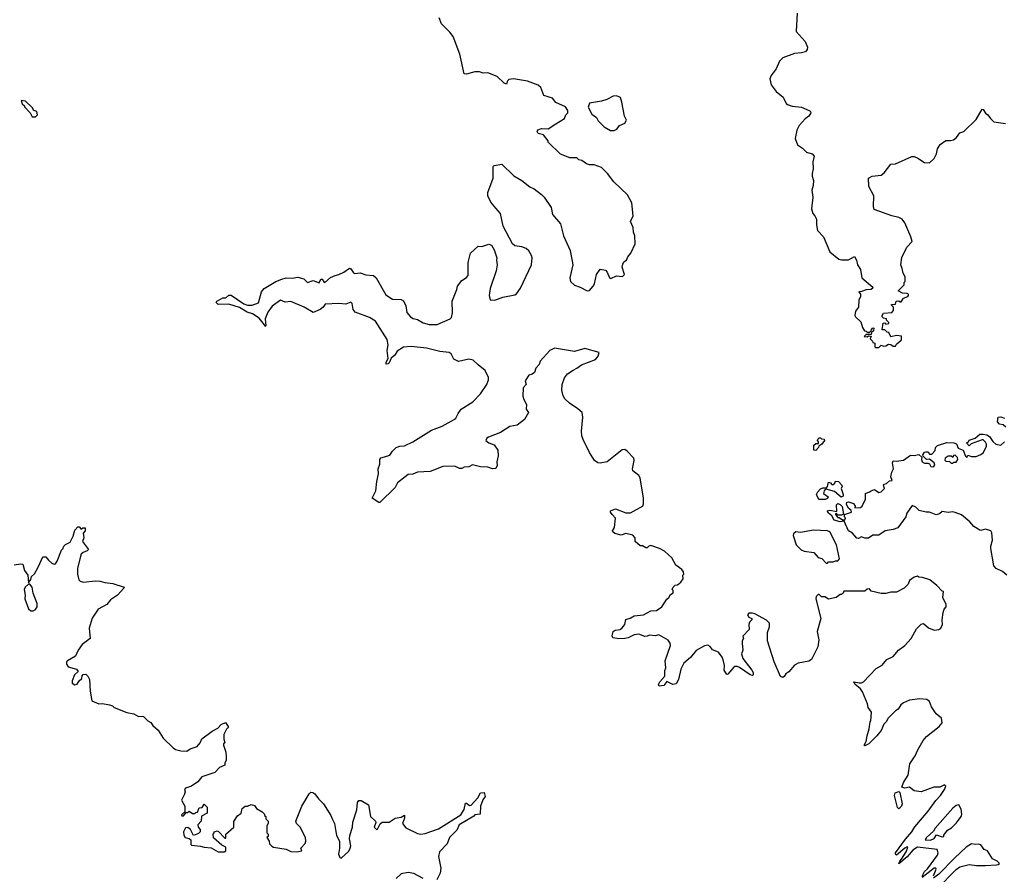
# Model space of a CAD drawing. Extents: x 2293139 to 2515392, y 824115 to 1006937.
# Tile 299 of 417: x 2387389 to 2395795, y 960122 to 967420. Entities that reach past the tile are written whole.
import ezdxf

# ---------------------------------------------------------------- set-up
doc = ezdxf.new("R2010")
doc.units = 0

msp = doc.modelspace()

# ---------------------------------------------------------------- linework, layer by layer
at = {"layer": '0CON10XD'}
for points in [[(2392285, 965143.3), (2392295.6, 965165), (2392314.2, 965245), (2392345, 965290), (2392389.5, 965279.5), (2392405, 965262.5), (2392424, 965215), (2392435, 965208.8), (2392485, 965232.5), (2392535, 965227.5), (2392552.5, 965245), (2392534, 965305), (2392538.3, 965331.7), (2392547, 965353), (2392570, 965365), (2392580, 965395), (2392607.5, 965425), (2392642.5, 965505), (2392640, 965575), (2392630, 965605), (2392626.2, 965645), (2392603.3, 965695), (2392626.7, 965745), (2392616.4, 965856.4), (2392577.5, 965925), (2392462.5, 966035), (2392406.4, 966106.4), (2392355, 966157.5), (2392295, 966180), (2392255, 966180), (2392228.3, 966188.3), (2392187, 966217), (2392163, 966223), (2392145, 966240), (2392085, 966240), (2392005, 966270), (2391900, 966375), (2391900, 966385), (2391860, 966435), (2391817, 966447), (2391807.5, 966465), (2391811.7, 966478.3), (2391845, 966490), (2391901.7, 966488.3), (2391965, 966530), (2392040, 966575), (2392053, 966607), (2392070, 966625), (2392070, 966645), (2392050, 966675), (2391965, 966712.5), (2391938.3, 966748.3), (2391865, 966773.3), (2391839.1, 966839.1), (2391815, 966860.6), (2391725.4, 966895.4), (2391605, 966913.3), (2391565, 966910), (2391553.3, 966896.7), (2391545, 966870), (2391525, 966877.5), (2391465, 966933.3), (2391385, 966966.7), (2391345, 966963.8), (2391315, 966973.3), (2391275, 966973.3), (2391205, 966953.8), (2391185, 966957.5), (2391146.2, 967125), (2391091.2, 967275), (2391062.7, 967312.7), (2390990, 967385), (2390971.2, 967435)], [(2394028, 967475), (2394019.5, 967319.5), (2394094.1, 967234.1), (2394115.9, 967185.9), (2394113.3, 967165), (2394097.5, 967145), (2394065, 967135.6), (2394005, 967130.8), (2393905, 967093.3), (2393875.7, 967065), (2393848.7, 967001.3), (2393805.9, 966944.1), (2393794, 966915), (2393805, 966862.5), (2393846.7, 966805), (2393907, 966757), (2393933.8, 966705), (2393945, 966696.2), (2393985, 966681.2), (2394065, 966673.3), (2394135, 966642.5), (2394140, 966635), (2394142.5, 966625), (2394127.5, 966595), (2394095, 966572.5), (2394043.3, 966515), (2394023.3, 966475), (2394008.8, 966405), (2394030.5, 966350.5), (2394071.7, 966321.7), (2394105, 966288.8), (2394155, 966273.3), (2394171.2, 966255), (2394161.2, 966205), (2394163.3, 966145), (2394153.8, 966105), (2394153.9, 966083.9), (2394166, 966045), (2394163.6, 966003.6), (2394152.9, 965965), (2394160, 965905), (2394148.8, 965805), (2394161.2, 965765), (2394178.8, 965745), (2394192, 965715), (2394191.7, 965668.3), (2394200.5, 965620.5), (2394251.2, 965565), (2394305, 965437.5), (2394382.5, 965375), (2394405, 965368.8), (2394465, 965370), (2394516.7, 965396.7), (2394532.5, 965365), (2394542.5, 965325), (2394567.5, 965285), (2394580, 965215), (2394672.5, 965135), (2394670, 965125), (2394655, 965116.7), (2394615, 965114), (2394575, 965097.5), (2394552.5, 965095), (2394567, 965077), (2394567.5, 965055), (2394552.5, 965025), (2394550, 964965), (2394525, 964930), (2394520, 964895), (2394525, 964882.5), (2394570.7, 964840.7), (2394585, 964790), (2394601.7, 964761.7), (2394615, 964760), (2394625, 964750), (2394645, 964750), (2394658.3, 964761.7), (2394660, 964775), (2394672.5, 964787.5), (2394680, 964785), (2394677, 964763), (2394661.7, 964748.3), (2394658.3, 964731.7), (2394615, 964730), (2394600, 964715), (2394625, 964710), (2394635, 964720), (2394658.3, 964718.3), (2394650, 964695), (2394670, 964675), (2394671.7, 964661.7), (2394688.3, 964658.3), (2394690, 964625), (2394695, 964620), (2394725, 964620), (2394745, 964640), (2394765, 964632.5), (2394785, 964633.3), (2394805, 964647.5), (2394827, 964647), (2394845, 964632.5), (2394867, 964633), (2394875, 964650), (2394917.5, 964685), (2394918.3, 964718.3), (2394875, 964722.5), (2394825, 964710), (2394808.3, 964748.3), (2394795, 964750), (2394775, 964770), (2394752.5, 964772.5), (2394761.7, 964828.3), (2394775, 964830), (2394785, 964820), (2394810, 964825), (2394810, 964835), (2394790, 964855), (2394790, 964865), (2394765, 964870), (2394753, 964883), (2394752.5, 964895), (2394765, 964912.5), (2394835, 964920), (2394850, 964935), (2394850, 964965), (2394831.7, 964981.7), (2394831.7, 964988.3), (2394865, 964990), (2394873, 965017), (2394895, 965020), (2394905, 965010), (2394915, 965010), (2394935, 965042.5), (2394970, 965055), (2394977.5, 965065), (2394977.5, 965075), (2394965, 965082.5), (2394925, 965083.3), (2394890, 965105), (2394940, 965155), (2394940, 965175), (2394950, 965185), (2394950, 965225), (2394932.5, 965255), (2394922.5, 965295), (2394912.5, 965325), (2394920.7, 965389.3), (2394963.9, 965476.1), (2395007.5, 965525), (2394997.5, 965565), (2394946.7, 965685), (2394922.5, 965715), (2394895, 965730), (2394835, 965743.8), (2394685, 965800), (2394677.1, 965825), (2394681.1, 965915), (2394639.4, 965995), (2394635, 966067.5), (2394665.8, 966084.2), (2394745, 966090.6), (2394768.9, 966111.1), (2394825, 966186), (2394865, 966188.8), (2395005, 966250), (2395025, 966250), (2395057.7, 966237.7), (2395115, 966198.8), (2395155, 966196.2), (2395197, 966233), (2395216, 966275), (2395224.2, 966315.8), (2395246.1, 966353.9), (2395295, 966387.5), (2395335, 966386.7), (2395362.5, 966395), (2395387.7, 966412.3), (2395415, 966452.5), (2395450, 966465), (2395555, 966567.5), (2395605, 966656.7), (2395615, 966652.5), (2395635, 966622.5), (2395655, 966607.5), (2395676.7, 966575), (2395706.1, 966546.1), (2395805, 966534.2)], [(2387525, 966590), (2387541.7, 966608.3), (2387536.4, 966636.4), (2387510, 966645), (2387495, 966670), (2387440, 966725), (2387401.7, 966728.3), (2387411.7, 966701.7), (2387430, 966685), (2387430, 966675), (2387480, 966625), (2387495, 966590), (2387525, 966590)], [(2392465, 966472.5), (2392486.4, 966483.6), (2392510, 966515), (2392555, 966536.7), (2392568.3, 966561.7), (2392553.8, 966595), (2392531.2, 966715), (2392517.5, 966755), (2392485, 966770), (2392455, 966766.7), (2392401.7, 966738.3), (2392355, 966723.8), (2392255, 966707.5), (2392243.6, 966673.6), (2392273.6, 966613.6), (2392313, 966583), (2392327, 966557), (2392380, 966505), (2392433, 966473), (2392465, 966472.5)], [(2395147.7, 962227.7), (2395195, 962206.7), (2395235, 962212.5), (2395252.5, 962225), (2395266.7, 962255), (2395263.3, 962295), (2395273.6, 962356.4), (2395282.5, 962385), (2395297.5, 962405), (2395297.5, 962425), (2395270, 962485), (2395276.4, 962536.4), (2395265, 962540), (2395219.3, 962589.3), (2395160, 962635), (2395097, 962657), (2395065, 962660), (2395055, 962667.5), (2395025, 962660), (2394985, 962630), (2394975, 962600), (2394940, 962565), (2394875, 962530), (2394825, 962532.5), (2394785, 962520), (2394745, 962520), (2394658.3, 962538.3), (2394645, 962560), (2394625, 962557.5), (2394605, 962540), (2394425, 962540), (2394418.3, 962521.7), (2394405, 962510), (2394395, 962510), (2394360, 962485), (2394295, 962470), (2394261.7, 962491.7), (2394235, 962492.5), (2394215, 962512.5), (2394205, 962512.5), (2394190, 962495), (2394186.7, 962475), (2394228.1, 962305), (2394198.6, 962195), (2394212.9, 962125), (2394204.2, 962065), (2394148, 961955), (2394125, 961940.6), (2394036, 961926), (2394003.4, 961906.6), (2393955, 961851.2), (2393930, 961835), (2393915, 961810), (2393905, 961803.3), (2393885, 961810), (2393830.8, 961935), (2393772.5, 962115), (2393774.3, 962185.7), (2393790.8, 962235), (2393789.2, 962265), (2393765, 962290.8), (2393665, 962346.7), (2393643, 962353), (2393615, 962352.5), (2393603.6, 962336.4), (2393615, 962317.5), (2393640, 962305), (2393640, 962295), (2393620, 962275), (2393613.6, 962256.4), (2393617, 962213), (2393562.5, 962155), (2393567.5, 962135), (2393557.5, 962115), (2393556.7, 962095), (2393563.6, 962036.4), (2393552.5, 962005), (2393563.9, 961963.9), (2393638.8, 961865), (2393650, 961845), (2393650, 961825), (2393645, 961820), (2393625, 961824), (2393535, 961888), (2393515, 961896.2), (2393495, 961896.2), (2393485, 961890), (2393435, 961830), (2393425, 961827.5), (2393403.3, 961865), (2393406.7, 961905), (2393393.8, 961953.8), (2393387, 961977), (2393355, 962020), (2393305, 962037.5), (2393285, 962067.5), (2393265, 962077.5), (2393235, 962073.3), (2393165, 962033.3), (2393115, 961973.8), (2393060, 961925), (2393033.8, 961875), (2393012.5, 961785), (2392995, 961747.5), (2392963.9, 961743.9), (2392915, 961767.5), (2392887.5, 961735), (2392848.3, 961728.3), (2392843.3, 961743.3), (2392853.3, 961765), (2392896.7, 961815), (2392896.4, 961863.6), (2392906.7, 961885), (2392900, 961945), (2392944.3, 962075), (2392942.5, 962095), (2392925, 962120), (2392845, 962166.7), (2392815, 962158.8), (2392766.4, 962163.6), (2392745, 962154), (2392725, 962153.8), (2392675, 962173.8), (2392635, 962168), (2392585, 962141.2), (2392555.9, 962134.1), (2392505, 962133.3), (2392452.2, 962142.2), (2392447.3, 962157.3), (2392456.7, 962195), (2392473.6, 962206.4), (2392515, 962213.3), (2392533.9, 962226.1), (2392556.1, 962253.9), (2392563, 962297), (2392571.7, 962301.7), (2392601.7, 962308.3), (2392635, 962328.8), (2392715, 962337.1), (2392777.3, 962372.7), (2392825.5, 962374.5), (2392870, 962405), (2392915, 962470), (2392932.5, 962485), (2392945, 962510), (2392967.5, 962525), (2392967.5, 962545), (2392960, 962555), (2392967.5, 962575), (2392985, 962590), (2393006.1, 962593.9), (2393033.6, 962616.4), (2393052.5, 962645), (2393050, 962675), (2393060, 962685), (2393057.5, 962705), (2393042.5, 962725), (2392990.6, 962760.6), (2392955.6, 962825.6), (2392895, 962880), (2392850, 962905), (2392778.3, 962928.3), (2392760, 962925), (2392745, 962910), (2392735, 962910), (2392707, 962927), (2392685, 962927.5), (2392642.5, 962965), (2392642.5, 962995), (2392625, 963016.7), (2392565, 963033.3), (2392525, 963016.7), (2392471.2, 963031.2), (2392452.5, 963045), (2392450, 963055), (2392466.4, 963083.6), (2392477, 963163), (2392446.7, 963195), (2392433.3, 963215), (2392433.6, 963226.4), (2392475, 963243.8), (2392565, 963208), (2392605, 963208.8), (2392712.5, 963267.5), (2392715.8, 963294.2), (2392715.6, 963335), (2392685, 963507.5), (2392675, 963526), (2392625, 963567.5), (2392620, 963585), (2392633.8, 963655), (2392631.2, 963675), (2392575.4, 963735.4), (2392555, 963748.9), (2392533.7, 963746.3), (2392405.4, 963644.6), (2392345, 963631.9), (2392325, 963634.4), (2392295.8, 963655), (2392252.9, 963722.9), (2392198.5, 963835), (2392189.5, 963865), (2392186.9, 963905), (2392195.7, 964025), (2392191.2, 964065), (2392155, 964098), (2392082, 964145), (2392042.8, 964182.8), (2392027.9, 964207.9), (2392016.9, 964255), (2392019.5, 964305), (2392039.4, 964360.6), (2392065, 964395.8), (2392113.1, 964426.9), (2392147.1, 964442.9), (2392186.4, 964473.6), (2392305, 964518.6), (2392328.6, 964545), (2392335, 964577.5), (2392215, 964611.1), (2392125, 964585.8), (2391955, 964614.3), (2391915.4, 964594.6), (2391832.5, 964505), (2391823.3, 964475), (2391796.4, 964443.6), (2391783.9, 964406.1), (2391765, 964392.5), (2391735, 964383.3), (2391709.2, 964345), (2391705.8, 964335), (2391712, 964305), (2391687.5, 964275), (2391684.2, 964204.2), (2391692, 964175), (2391716, 964135), (2391712.5, 964095), (2391732, 964065), (2391700, 964005), (2391635, 963957.8), (2391574.5, 963945.5), (2391493.3, 963895), (2391392.5, 963855), (2391376.7, 963845), (2391370, 963825), (2391395, 963806.7), (2391438.8, 963788.8), (2391470, 963745), (2391473.9, 963696.1), (2391463.9, 963643.9), (2391465.9, 963614.1), (2391453.6, 963586.4), (2391425, 963583.8), (2391385, 963598.8), (2391322.7, 963602.7), (2391255, 963617.5), (2391225, 963601.2), (2391185, 963597.5), (2391165, 963587.5), (2391145, 963587.5), (2391103.9, 963606.1), (2391003, 963603), (2390895, 963562.9), (2390785, 963555.8), (2390745, 963540), (2390705, 963536), (2390616, 963464), (2390595.3, 963424.7), (2390465, 963296.2), (2390455, 963296.7), (2390398, 963335), (2390430.8, 963395), (2390437.8, 963475), (2390452.7, 963542.7), (2390450, 963585), (2390464, 963625), (2390462.5, 963665), (2390473, 963677), (2390504.1, 963685.9), (2390549.3, 963700.7), (2390571.2, 963735), (2390604.5, 963765.5), (2390635, 963776.9), (2390675, 963782), (2390745, 963814), (2390905.5, 963914.5), (2390995, 963947.5), (2391098.8, 964005), (2391113.1, 964016.9), (2391132.2, 964057.8), (2391157.4, 964092.6), (2391257.1, 964155), (2391322.9, 964225), (2391377.5, 964305), (2391392, 964345), (2391392, 964365), (2391364.2, 964425), (2391302.3, 964472.3), (2391262.1, 964512.1), (2391225, 964521.4), (2391135, 964500), (2391095, 964520), (2391073.8, 964565), (2391056.7, 964576.7), (2390975, 964586.9), (2390862.5, 964615), (2390731.7, 964628.3), (2390665.7, 964624.3), (2390611.7, 964588.3), (2390591.2, 964555), (2390561.7, 964528.3), (2390545, 964490), (2390535, 964480), (2390517.5, 964477.5), (2390516.7, 964495), (2390533.9, 964526.1), (2390526, 964595), (2390535.9, 964644.1), (2390527.4, 964687.4), (2390426.1, 964846.1), (2390375, 964875.5), (2390252, 964922), (2390236.9, 964945), (2390227.3, 964997.3), (2390216.7, 965006.7), (2390175, 964990), (2390115, 964996.7), (2389998.3, 964991.7), (2389980, 964965), (2389955.8, 964944.2), (2389895, 964920), (2389817.5, 964965), (2389705, 965013.8), (2389655, 965008.8), (2389615, 965023.3), (2389545, 964972.5), (2389508.3, 964921.7), (2389486.2, 964865), (2389490, 964805), (2389485, 964800), (2389480, 964815), (2389435, 964870), (2389377, 964907), (2389330.9, 964920.9), (2389265, 964962), (2389175, 964990), (2389085, 964986.9), (2389067.5, 965005), (2389073.8, 965015), (2389105, 965034.3), (2389125, 965043.3), (2389150, 965045), (2389175, 965067.5), (2389195, 965067.5), (2389303.3, 964993.3), (2389335, 964982.5), (2389375, 964980.8), (2389427.3, 965002.7), (2389455, 965096.7), (2389475.4, 965124.6), (2389575, 965183.8), (2389625.9, 965204.1), (2389665, 965215.8), (2389715, 965211.2), (2389765, 965220), (2389815, 965206.2), (2389845, 965176.7), (2389895, 965192.5), (2389945, 965172.5), (2389960, 965205), (2389973, 965203), (2389985, 965180), (2389995, 965176.7), (2390042.4, 965217.6), (2390082.5, 965235), (2390115, 965242.9), (2390157, 965263), (2390205, 965297.5), (2390215, 965292.5), (2390238.3, 965258.3), (2390251.4, 965251.4), (2390295, 965258), (2390345, 965240.8), (2390410, 965235), (2390434, 965215), (2390515, 965070), (2390573, 965033), (2390645, 965030.8), (2390665, 965020), (2390686.8, 964976.8), (2390695, 964918.8), (2390725, 964880.8), (2390747.9, 964867.9), (2390785, 964860), (2390835, 964831.5), (2390885, 964817.1), (2390953, 964817), (2391065, 964864.3), (2391075, 964876.7), (2391085.6, 964915), (2391081.4, 965015), (2391121.2, 965115), (2391126.7, 965145), (2391165, 965192.5), (2391205, 965217.5), (2391216.7, 965235), (2391218.8, 965345), (2391236.7, 965425), (2391302.5, 965485), (2391335, 965483.3), (2391395, 965503.3), (2391416.7, 965495), (2391441.2, 965455), (2391462, 965385), (2391458.8, 965365), (2391466.1, 965326.1), (2391457.1, 965275), (2391404.5, 965125.5), (2391397.5, 965065), (2391407, 965027), (2391445, 965023.3), (2391515, 965048.8), (2391615, 965068.8), (2391631.2, 965078.8), (2391665, 965126.7), (2391758.1, 965325), (2391763.1, 965385), (2391757.8, 965405), (2391736.9, 965445), (2391712, 965465), (2391675, 965480), (2391615, 965488.6), (2391595.8, 965505), (2391518.1, 965655), (2391494.5, 965764.5), (2391455, 965810.8), (2391411.2, 965861.2), (2391386.4, 965916.4), (2391386.7, 965945), (2391430.8, 966065), (2391431.2, 966165), (2391440, 966175), (2391505, 966186.2), (2391607.5, 966085), (2391675, 966046.2), (2391745, 965993.3), (2391782.5, 965975), (2391845, 965926.7), (2391866.7, 965905), (2391926.8, 965816.8), (2391936.7, 965755), (2392005, 965677.5), (2392031.2, 965575), (2392088.3, 965448.3), (2392111.5, 965325), (2392086.1, 965216.1), (2392091.2, 965185), (2392125, 965153.8), (2392175, 965136.2), (2392235, 965103.8), (2392255, 965106.7), (2392285, 965143.3)], [(2395809.3, 963939.3), (2395785, 963960), (2395755, 963966.7), (2395736.7, 963985), (2395743.3, 964026.7), (2395765, 964027.5), (2395796.7, 964016.7)], [(2395815.6, 962675.6), (2395778.6, 962708.6), (2395725, 962732.5), (2395706, 962755), (2395678.8, 962905), (2395678.8, 962925), (2395694.3, 962975), (2395688.6, 963038.6), (2395680, 963055), (2395635, 963070), (2395595, 963056.7), (2395585, 963060), (2395535, 963091.2), (2395502, 963132), (2395430.6, 963190.6), (2395375, 963211.2), (2395355, 963216.7), (2395315, 963210), (2395265, 963220), (2395240.7, 963199.3), (2395212.5, 963192.5), (2395155, 963213.3), (2395127, 963213), (2395069.3, 963229.3), (2395038.3, 963258.3), (2395008.3, 963271.7), (2394963.8, 963206.2), (2394955.5, 963174.5), (2394885, 963080.6), (2394845, 963066.2), (2394776.5, 963053.5), (2394725, 963017.5), (2394673, 963017), (2394636.4, 962993.6), (2394605, 962993.3), (2394575, 963002.5), (2394551.2, 962988.8), (2394535, 962991.4), (2394500, 963035), (2394464, 963055), (2394428.3, 963138.3), (2394395, 963132.5), (2394343.3, 963145), (2394323.8, 963183.8), (2394293.3, 963205), (2394283.6, 963226.4), (2394305, 963230), (2394365, 963220), (2394363.3, 963276.7), (2394375, 963287.5), (2394395, 963280), (2394411.7, 963261.7), (2394421.7, 963198.3), (2394405, 963187.5), (2394375, 963190), (2394365, 963200), (2394355, 963200), (2394353, 963193), (2394375, 963170), (2394385, 963170), (2394415, 963150), (2394435, 963150), (2394440, 963165), (2394430, 963175), (2394430, 963195), (2394490, 963215), (2394488.3, 963228.3), (2394465, 963247.5), (2394448.3, 963278.3), (2394451.7, 963298.3), (2394465, 963302.5), (2394507.3, 963287.3), (2394522.5, 963265), (2394520, 963250), (2394567, 963253), (2394582.5, 963265), (2394610, 963325), (2394610, 963375), (2394645, 963386.7), (2394657, 963397), (2394687.7, 963407.7), (2394725, 963383.3), (2394745, 963386.7), (2394773.3, 963415), (2394764, 963445), (2394767, 963453), (2394790, 963460), (2394815, 963482.5), (2394837.5, 963485), (2394827.5, 963515), (2394834, 963555), (2394850, 963585), (2394840, 963635), (2394847.5, 963652.5), (2394875, 963648.8), (2394935, 963658.8), (2394995, 963700), (2395025, 963697.5), (2395065, 963707.5), (2395090, 963685), (2395087.5, 963665), (2395094.1, 963644.1), (2395113.9, 963633.9), (2395145, 963633.3), (2395156.4, 963626.4), (2395167.5, 963605), (2395189.3, 963600.7), (2395203.3, 963615), (2395196.4, 963636.4), (2395155, 963667.5), (2395130, 963665), (2395101.7, 963691.7), (2395100, 963705), (2395113.6, 963726.4), (2395125, 963730), (2395145, 963730), (2395155, 963710), (2395175, 963710), (2395205, 963740), (2395207.5, 963765), (2395225, 963783.3), (2395305, 963810), (2395365, 963807.5), (2395386.4, 963796.4), (2395401.7, 963761.7), (2395443, 963743), (2395463, 963693), (2395475, 963680), (2395485, 963700), (2395515, 963690), (2395555, 963690), (2395595, 963707.5), (2395616.7, 963725), (2395643.6, 963776.4), (2395643.3, 963795), (2395635, 963812.5), (2395615, 963832.5), (2395605, 963833.3), (2395513, 963797), (2395495, 963780), (2395472.5, 963805), (2395490, 963815), (2395495, 963830), (2395545, 963846.7), (2395585, 963880), (2395615, 963880), (2395645, 963873.3), (2395669.3, 963859.3), (2395697.7, 963817.7), (2395722.5, 963795), (2395765, 963786.7), (2395797.5, 963815)], [(2394185, 963740), (2394170, 963745), (2394170, 963785), (2394185, 963800), (2394208.3, 963801.7), (2394210, 963815), (2394200, 963825), (2394205, 963840), (2394215, 963850), (2394225, 963850), (2394235, 963840), (2394258.3, 963838.3), (2394260, 963825), (2394236.4, 963793.6), (2394211.7, 963778.3), (2394207.5, 963765), (2394185, 963740)], [(2395341.7, 963631.7), (2395355, 963632.5), (2395365, 963640), (2395385, 963640), (2395397.5, 963665), (2395395, 963680), (2395375, 963700), (2395361.7, 963698.3), (2395355, 963680), (2395341.7, 963691.7), (2395315, 963692.5), (2395290, 963675), (2395288.3, 963658.3), (2395295, 963650), (2395327.5, 963647.5), (2395341.7, 963631.7)], [(2394265, 963322.5), (2394215, 963323.3), (2394205, 963333.3), (2394191.2, 963365), (2394201.7, 963388.3), (2394225, 963412.5), (2394245, 963422.5), (2394278.3, 963421.7), (2394287, 963433), (2394295, 963470), (2394310, 963465), (2394321.7, 963451.7), (2394335, 963450), (2394348.3, 963461.7), (2394355, 963480), (2394380, 963475), (2394407.5, 963445), (2394410, 963435), (2394402.5, 963415), (2394420, 963365), (2394418.3, 963351.7), (2394403, 963343), (2394345, 963390), (2394275, 963410), (2394257.5, 963395), (2394252.5, 963375), (2394290, 963345), (2394285, 963330), (2394265, 963322.5)], [(2387343.6, 962763.6), (2387395, 962772.5), (2387415, 962770), (2387430, 962715), (2387460, 962675), (2387465, 962610), (2387485, 962640), (2387490, 962665), (2387515, 962687.5), (2387545.8, 962744.2), (2387588.3, 962831.7), (2387612.5, 962832.5), (2387634.1, 962804.1), (2387665, 962780), (2387685, 962770), (2387695, 962773.3), (2387708.8, 962795), (2387745, 962890), (2387758.3, 962901.7), (2387766.7, 962925), (2387781.1, 962938.9), (2387821.2, 962958.8), (2387845, 963010), (2387858.8, 963061.2), (2387885, 963090), (2387898.3, 963088.3), (2387915, 963070), (2387928.3, 963081.7), (2387949.3, 963079.3), (2387947.5, 963055), (2387932.5, 963035), (2387936.7, 962995), (2387926.7, 962965), (2387976.7, 962895), (2387965.9, 962884.1), (2387930.9, 962869.1), (2387915.6, 962854.4), (2387908.1, 962835), (2387883.8, 962735), (2387882.5, 962685), (2387893.8, 962635), (2387905, 962624), (2387935, 962615.8), (2388035, 962627.1), (2388075, 962625.8), (2388115, 962612.5), (2388185, 962605.8), (2388280, 962575), (2388277.5, 962565), (2388223.8, 962505), (2388163.3, 962465), (2388133.3, 962425), (2388060, 962385), (2388008.3, 962308.3), (2387981.1, 962225), (2387990, 962135), (2387923.8, 962085), (2387887.5, 962035), (2387865, 961983.3), (2387797.5, 961945), (2387790, 961935), (2387790, 961915), (2387803.2, 961893.2), (2387873.6, 961873.6), (2387890, 961855), (2387857.5, 961825), (2387836.7, 961775), (2387837.5, 961755), (2387860.7, 961740.7), (2387880, 961745), (2387897, 961773), (2387920, 961795), (2387922.5, 961817.5), (2387931.7, 961828.3), (2387955, 961830), (2387972.5, 961815), (2387986.2, 961785), (2387992, 961685), (2388005, 961602.5), (2388065, 961578.8), (2388095, 961580), (2388155, 961570), (2388180.7, 961560.7), (2388196.4, 961546.4), (2388304.2, 961504.2), (2388365, 961493.3), (2388405, 961470), (2388435, 961473.3), (2388445, 961468.8), (2388482.7, 961432.7), (2388507.7, 961417.7), (2388525, 961393.3), (2388571.7, 961351.7), (2388615, 961283.3), (2388700.7, 961200.7), (2388718.3, 961188.3), (2388763.8, 961176.2), (2388815, 961173.3), (2388845, 961193.3), (2388905, 961213.3), (2388930, 961245), (2388945, 961280), (2389032.5, 961345), (2389080.7, 961369.3), (2389109.3, 961400.7), (2389147, 961417), (2389170, 961385), (2389170, 961375), (2389155, 961360), (2389132.5, 961315), (2389132.5, 961275), (2389140, 961245), (2389130, 961235), (2389130, 961225), (2389150, 961165), (2389153.3, 961125), (2389152.5, 961095), (2389140, 961075), (2389140, 961055), (2389095, 961032.5), (2389055, 960992.5), (2388945, 960953.3), (2388909.3, 960910.7), (2388856.1, 960873.9), (2388803.6, 960856.4), (2388797.5, 960845), (2388802.5, 960825), (2388797.5, 960805), (2388770, 960755), (2388800, 960705), (2388800, 960655), (2388771.7, 960628.3), (2388775, 960620), (2388788.3, 960621.7), (2388811.7, 960648.3), (2388825, 960650), (2388835, 960660), (2388865, 960640), (2388885, 960640), (2388891.7, 960648.3), (2388908.3, 960651.7), (2388921.7, 960688.3), (2388948.3, 960691.7), (2388965, 960720), (2388990, 960695), (2388990, 960645), (2388941.7, 960618.3), (2388940, 960575), (2388910, 960545), (2388913.3, 960525), (2388930, 960505), (2388930, 960485), (2388915, 960470), (2388873, 960453), (2388847.5, 960505), (2388825, 960522.5), (2388805, 960520), (2388787.5, 960485), (2388790, 960455), (2388802.5, 960435), (2388837, 960427), (2388850, 960415), (2388850, 960375), (2388855, 960370), (2388933, 960363), (2388963.6, 960353.6), (2389025, 960347.5), (2389085, 960312.5), (2389135, 960313.3), (2389148.3, 960321.7), (2389150, 960355), (2389115, 960370), (2389043, 960433), (2389040, 960465), (2389050, 960475), (2389050, 960485), (2389075, 960492.5), (2389087, 960487), (2389141.7, 960431.7), (2389148.3, 960431.7), (2389150, 960465), (2389217, 960523), (2389218.3, 960571.7), (2389250, 960620), (2389280, 960645), (2389290, 960685), (2389315, 960702.5), (2389335, 960702.5), (2389365, 960717.5), (2389395, 960710), (2389410, 960685), (2389460, 960655), (2389480, 960635), (2389480, 960625), (2389490, 960615), (2389490, 960595), (2389510, 960575), (2389510, 960555), (2389500, 960535), (2389500, 960475), (2389510, 960465), (2389510, 960445), (2389500, 960435), (2389520, 960405), (2389521.7, 960381.7), (2389541.7, 960361.7), (2389555, 960352.5), (2389663.6, 960336.4), (2389705, 960316), (2389755, 960314), (2389797, 960323), (2389790, 960345), (2389826.7, 960385), (2389833.3, 960405), (2389828.8, 960435), (2389783.3, 960525), (2389752.5, 960555), (2389747.5, 960575), (2389797.5, 960705), (2389860.3, 960809.7), (2389875, 960823.8), (2389891.7, 960821.7), (2389909.5, 960809.5), (2389940, 960765), (2389984.1, 960724.1), (2390046, 960625), (2390060.8, 960590.8), (2390075.7, 960555.7), (2390093.6, 960453.6), (2390120, 960405), (2390120.8, 960345), (2390110.6, 960295), (2390122, 960265), (2390135, 960258.8), (2390200.4, 960319.6), (2390211.8, 960345), (2390215.4, 960365), (2390204.6, 960425), (2390206.8, 960453.2), (2390230, 960525), (2390232.1, 960567.9), (2390268.7, 960671.3), (2390272.9, 960735), (2390285, 960751.2), (2390305, 960751.2), (2390366.2, 960715), (2390384, 960615), (2390426.7, 960575), (2390430, 960565), (2390416.2, 960525), (2390435, 960503.3), (2390445, 960507.5), (2390467.7, 960552.3), (2390484.1, 960565.9), (2390545, 960568), (2390595, 960600), (2390645, 960608.8), (2390675, 960627.5), (2390675, 960600), (2390658, 960555), (2390685, 960520), (2390785, 960470.6), (2390815, 960464.4), (2390849.8, 960470.2)], [(2394285, 962780), (2394295, 962790), (2394335, 962790), (2394355, 962800), (2394375, 962800), (2394387.5, 962815), (2394362.5, 962935), (2394305, 963047.1), (2394285, 963054.2), (2394165, 963061.2), (2394055, 963040), (2394015, 963046.2), (2393995, 963030), (2393993.3, 963015), (2394016.7, 962935), (2394061.7, 962891.7), (2394085, 962880.6), (2394169.1, 962869.1), (2394205, 962826.7), (2394238.3, 962818.3), (2394275, 962780), (2394285, 962780)], [(2387505, 962372.5), (2387525, 962383.3), (2387540, 962405), (2387540, 962435), (2387503.6, 962523.6), (2387496.7, 962575), (2387475, 962600), (2387465, 962600), (2387437.5, 962575), (2387427.5, 962555), (2387436.7, 962505), (2387433.6, 962473.6), (2387465, 962390), (2387485, 962372.5), (2387505, 962372.5)], [(2395092.5, 960105), (2395114.4, 960145), (2395140, 960170), (2395225.6, 960285), (2395230.8, 960305), (2395222.5, 960335), (2395055, 960354.4), (2395012.9, 960327.1), (2394965, 960271.1), (2394895, 960212.5), (2394902, 960235), (2394918.3, 960251.7), (2394956, 960315), (2394970, 960355), (2394965, 960357.5), (2394945, 960346.2), (2394875, 960286.2), (2394866.2, 960295), (2394865.8, 960305), (2394950.7, 960420.7), (2395004.5, 960485), (2395031.7, 960528.3), (2395145, 960662.1), (2395209.2, 960750.8), (2395249.6, 960795), (2395285.5, 960845), (2395296, 960875), (2395285, 960886.2), (2395245, 960866), (2395193.6, 960866.4), (2395085, 960827.5), (2395025, 960833.3), (2394986.4, 960866.4), (2394945, 960857.5), (2394920, 960865), (2394933.3, 960905), (2394975, 960967.5), (2394987.5, 961065), (2395035, 961132.5), (2395056.4, 961183.6), (2395102.5, 961265), (2395130.7, 961299.3), (2395240, 961385), (2395263.3, 961415), (2395260, 961455), (2395213.2, 961493.2), (2395172.6, 961552.6), (2395155, 961596.7), (2395135, 961614.2), (2395075, 961621.2), (2394985, 961608.8), (2394934.2, 961585.8), (2394912.3, 961567.7), (2394887.7, 961532.3), (2394865, 961517.5), (2394802.5, 961455), (2394787.5, 961425), (2394767.5, 961405), (2394745, 961350), (2394706.4, 961303.6), (2394637.5, 961235), (2394605, 961217.5), (2394597.5, 961225), (2394616.7, 961255), (2394623.3, 961305), (2394642.5, 961365), (2394650, 961425), (2394656.4, 961433.6), (2394660, 961505), (2394632.5, 961545), (2394627, 961577), (2394585, 961680), (2394567.5, 961705), (2394520, 961745), (2394510, 961765), (2394555, 961756.7), (2394575, 961756.7), (2394592.5, 961765), (2394700.7, 961879.3), (2394753, 961907), (2394792.5, 961955), (2394845, 961982.5), (2394892.5, 962035), (2394945, 962076.7), (2395000, 962135), (2395045, 962217.5), (2395085, 962256.7), (2395105, 962263.3), (2395147.7, 962227.7)], [(2390849.8, 960470.2), (2390965, 960510.6), (2391155, 960630.8), (2391184.3, 960675.7), (2391195, 960730), (2391205, 960730), (2391229.5, 960709.5), (2391245, 960712), (2391300, 960775), (2391323.8, 960816.2), (2391355, 960820), (2391363.3, 960785), (2391341.9, 960758.1), (2391323.8, 960705), (2391320, 960635), (2391275, 960630), (2391265, 960617.5), (2391142, 960545), (2391120, 960500), (2391060, 960435), (2391038.8, 960381.2), (2390974.2, 960315), (2390965.8, 960275), (2390985.9, 960174.1), (2390978.8, 960131.2), (2390950, 960075)], [(2394895, 960680), (2394883, 960693), (2394857.5, 960795), (2394863.6, 960816.4), (2394895, 960830), (2394901.7, 960821.7), (2394923.3, 960725), (2394916.7, 960705), (2394895, 960680)], [(2395165, 960414.4), (2395195, 960427.5), (2395215, 960460), (2395265, 960442.5), (2395280, 960445), (2395280, 960455), (2395310.5, 960499.5), (2395345, 960520), (2395387.4, 960562.6), (2395427.5, 960615), (2395432.9, 960635), (2395427, 960677), (2395406.7, 960715), (2395385, 960709.5), (2395355, 960687.5), (2395204.5, 960515), (2395189.5, 960490.5), (2395130, 960435), (2395120, 960415), (2395165, 960414.4)], [(2395222.2, 959997.8), (2395385, 960162.7), (2395414.4, 960185.6), (2395495, 960205.9), (2395556.5, 960196.5), (2395633.2, 960196.8), (2395727.2, 960202.8), (2395743.9, 960206.1), (2395753.3, 960215), (2395735, 960233.3), (2395693.3, 960255), (2395651.2, 960321.2), (2395622.5, 960335), (2395595, 960372.5), (2395575, 960380), (2395545, 960377.5), (2395515, 960383.3), (2395470.8, 960355), (2395369.9, 960260.1), (2395235, 960122.7), (2395191.7, 960088.3)], [(2395190, 960110), (2395212.5, 960165), (2395210, 960175), (2395195, 960173.3), (2395095, 960093.8)], [(2390835, 960087.1), (2390755, 960127.8), (2390705, 960137.1), (2390646.7, 960125), (2390604.1, 960085.9)]]:
    msp.add_lwpolyline(points, dxfattribs=at)

doc.saveas('drawing.dxf')
